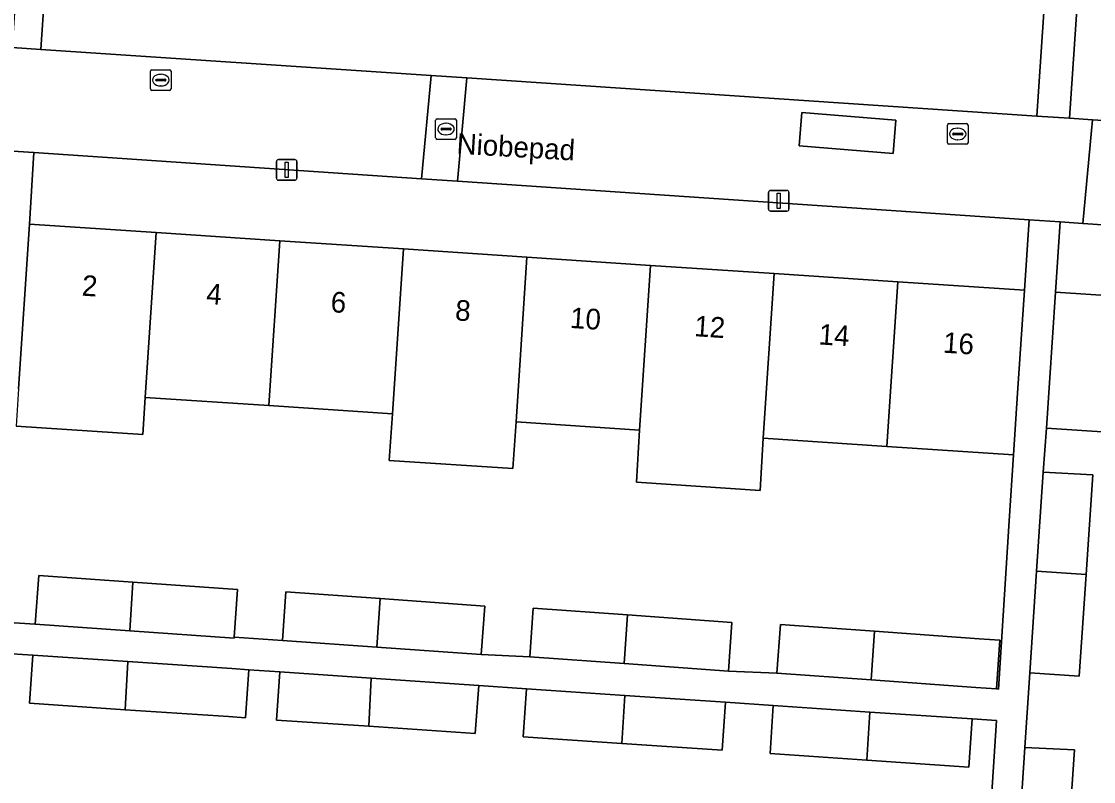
# Model space of a CAD drawing. Extents: x 161848 to 162726, y 385382 to 386521.
# Drawn here: x 162053.9 to 162105.8, y 385774.5 to 385811.3 of the extents above; entities that cross this region are included whole.
import ezdxf

# ---------------------------------------------------------------- set-up
doc = ezdxf.new("R2010")
doc.units = 0
for name, color, linetype in [('IMGEO_Erf', 7, 'Continuous'), ('IMGEO_Kolk', 7, 'Continuous'), ('IMGEO_Lichtmast', 7, 'Continuous'), ('IMGEO_Openbare_ruimte_label', 7, 'Continuous'), ('IMGEO_Pand', 7, 'Continuous'), ('IMGEO_Pand_nummerreeks', 7, 'Continuous'), ('IMGEO_Parkeervlak_open', 7, 'Continuous'), ('IMGEO_Rijbaan_lokaal_open', 7, 'Continuous'), ('IMGEO_Rioolput', 7, 'Continuous'), ('IMGEO_Voetpad_open', 7, 'Continuous'), ('IMGEO_Woonerf_open', 7, 'Continuous')]:
    doc.layers.add(name, color=color, linetype=linetype)

msp = doc.modelspace()

# ---------------------------------------------------------------- linework, layer by layer
at = {"layer": 'IMGEO_Erf'}
for points in [[(162103.827, 385818.202), (162097.658, 385818.617), (162091.665, 385819.019), (162085.684, 385819.421), (162079.688, 385819.824), (162073.706, 385820.227), (162067.709, 385820.63), (162061.718, 385821.032), (162055.638, 385821.441), (162054.866, 385809.919), (162073.751, 385808.654), (162075.471, 385808.539), (162103.056, 385806.692)], [(162075.031, 385803.537), (162073.287, 385803.655), (162054.532, 385804.921), (162054.315, 385801.455), (162060.445, 385801.049), (162066.425, 385800.653), (162072.405, 385800.257), (162078.385, 385799.86), (162084.365, 385799.464), (162090.345, 385799.068), (162096.326, 385798.672), (162102.455, 385798.266), (162102.685, 385801.671)]]:
    msp.add_lwpolyline(points, close=True, dxfattribs=at)
for points in [[(162108.472, 385817.858), (162105.402, 385818.063), (162104.633, 385806.586), (162105.74, 385806.512), (162107.807, 385806.373)], [(162126.021, 385800.096), (162107.418, 385801.352), (162105.286, 385801.495), (162104.182, 385801.57), (162103.952, 385798.168), (162107.135, 385797.957), (162106.7, 385791.372), (162103.517, 385791.583), (162103.367, 385789.451), (162105.762, 385789.318), (162105.439, 385784.505), (162105.109, 385779.574), (162102.716, 385779.735), (162102.474, 385776.123), (162104.871, 385776.017), (162104.554, 385771.291), (162104.23, 385766.445), (162101.833, 385766.551), (162100.851, 385751.751), (162123.16, 385750.258)], [(162053.075, 385782.193), (162054.6, 385782.098), (162054.768, 385784.452), (162059.325, 385784.127), (162064.384, 385783.766), (162064.219, 385781.474), (162066.56, 385781.306), (162066.728, 385783.66), (162071.285, 385783.335), (162076.344, 385782.974), (162076.175, 385780.62), (162078.52, 385780.513), (162078.688, 385782.867), (162083.244, 385782.542), (162088.304, 385782.181), (162088.135, 385779.827), (162090.481, 385779.721), (162090.649, 385782.075), (162095.203, 385781.75), (162100.265, 385781.389), (162101.268, 385781.317), (162101.1, 385778.963), (162101.195, 385778.956), (162101.715, 385787.102), (162101.927, 385790.293), (162095.797, 385790.701), (162089.817, 385791.097), (162089.663, 385788.573), (162083.689, 385788.968), (162083.837, 385791.492), (162077.857, 385791.888), (162077.707, 385789.627), (162071.727, 385790.023), (162071.877, 385792.283), (162065.897, 385792.679), (162059.917, 385793.074), (162059.798, 385791.271), (162053.668, 385791.676)], [(162100.343, 385765.734), (162101.098, 385777.434), (162099.933, 385777.509), (162099.766, 385775.181), (162094.828, 385775.514), (162090.147, 385775.829), (162090.304, 385778.158), (162087.992, 385778.322), (162087.825, 385775.994), (162082.971, 385776.321), (162078.206, 385776.642), (162078.363, 385778.971), (162076.051, 385779.134), (162075.884, 385776.806), (162070.734, 385777.153), (162066.265, 385777.454), (162066.422, 385779.783), (162064.931, 385779.892), (162064.774, 385777.563), (162063.944, 385777.619), (162058.941, 385777.956), (162054.325, 385778.267), (162054.482, 385780.596), (162052.981, 385780.69)]]:
    msp.add_lwpolyline(points, dxfattribs=at)
at = {"layer": 'IMGEO_Kolk'}
for p, q in [((162073.969, 385805.636), (162073.969, 385806.488)), ((162074.044, 385806.562), (162074.896, 385806.562)), ((162074.97, 385806.488), (162074.97, 385805.636)), ((162074.228, 385806.056), (162074.228, 385806.068)), ((162074.666, 385806.019), (162074.268, 385806.019)), ((162074.271, 385806.105), (162074.669, 385806.105)), ((162074.457, 385806.342), (162074.482, 385806.342)), ((162074.712, 385806.068), (162074.712, 385806.056)), ((162074.896, 385805.562), (162074.044, 385805.562)), ((162074.48, 385805.782), (162074.455, 385805.782))]:
    msp.add_line(p, q, dxfattribs=at)
for points in [[(162073.969, 385805.636), (162073.969, 385806.488)], [(162074.044, 385806.562), (162074.896, 385806.562)], [(162074.97, 385806.488), (162074.97, 385805.636)], [(162074.896, 385805.562), (162074.044, 385805.562)]]:
    msp.add_lwpolyline(points, dxfattribs=at)
for centre, radius, start, end in [((162074.046, 385806.486), 0.0765, 91.552, 178.448), ((162074.046, 385806.486), 0.0765, 91.552, 178.448), ((162074.894, 385806.486), 0.0765, 1.552, 88.448), ((162074.894, 385806.486), 0.0765, 1.552, 88.448), ((162074.268, 385806.065), 0.0403, 85.8775, 175.7526), ((162074.265, 385806.055), 0.0366, 178.938, 274.7102), ((162074.669, 385806.062), 0.043, 264.8664, 352.4533), ((162074.673, 385806.067), 0.0386, 1.7309, 96.639), ((162074.046, 385805.638), 0.0765, 181.552, 268.448), ((162074.046, 385805.638), 0.0765, 181.552, 268.448), ((162074.894, 385805.638), 0.0765, 271.552, 358.448), ((162074.894, 385805.638), 0.0765, 271.552, 358.448)]:
    msp.add_arc(centre, radius, start, end, dxfattribs=at)
for centre, major_axis, ratio, start_param, end_param in [((162074.456, 385806.062), (-0.387, 0.002), 0.722429, 4.712389, 7.853982), ((162074.481, 385806.062), (-0.39, 0.002), 0.717154, 1.570796, 4.712389)]:
    msp.add_ellipse(centre, major_axis=major_axis, ratio=ratio, start_param=start_param, end_param=end_param, dxfattribs=at)
at = {"layer": 'IMGEO_Lichtmast'}
for p, q in [((162066.264, 385803.687), (162066.264, 385804.487)), ((162066.264, 385804.487), (162066.264, 385803.687)), ((162066.364, 385804.587), (162067.154, 385804.587)), ((162067.154, 385804.587), (162066.364, 385804.587)), ((162067.254, 385804.487), (162067.254, 385803.687)), ((162067.254, 385803.687), (162067.254, 385804.487)), ((162067.154, 385803.587), (162066.364, 385803.587)), ((162066.364, 385803.587), (162067.154, 385803.587)), ((162090.071, 385802.19), (162090.071, 385802.99)), ((162090.071, 385802.99), (162090.071, 385802.19)), ((162090.171, 385803.09), (162090.961, 385803.09)), ((162090.961, 385803.09), (162090.171, 385803.09)), ((162091.061, 385802.99), (162091.061, 385802.19)), ((162091.061, 385802.19), (162091.061, 385802.99)), ((162090.961, 385802.09), (162090.171, 385802.09)), ((162090.171, 385802.09), (162090.961, 385802.09))]:
    msp.add_line(p, q, dxfattribs=at)
for points in [[(162066.684, 385804.462), (162066.834, 385804.462), (162066.834, 385803.712), (162066.684, 385803.712), (162066.684, 385804.462)], [(162090.491, 385802.965), (162090.641, 385802.965), (162090.641, 385802.215), (162090.491, 385802.215), (162090.491, 385802.965)]]:
    msp.add_lwpolyline(points, dxfattribs=at)
for centre, start, end in [((162066.364, 385804.487), 90, 180), ((162066.364, 385804.487), 90, 180), ((162067.154, 385804.487), 0, 90), ((162067.154, 385804.487), 360, 90), ((162066.364, 385803.687), 180, 270), ((162066.364, 385803.687), 180, 270), ((162067.154, 385803.687), 270, 0), ((162067.154, 385803.687), 270, 0), ((162090.171, 385802.99), 90, 180), ((162090.171, 385802.99), 90, 180), ((162090.961, 385802.99), 0, 90), ((162090.961, 385802.99), 360, 90), ((162090.171, 385802.19), 180, 270), ((162090.171, 385802.19), 180, 270), ((162090.961, 385802.19), 270, 0), ((162090.961, 385802.19), 270, 0)]:
    msp.add_arc(centre, 0.1, start, end, dxfattribs=at)
at = {"layer": 'IMGEO_Pand'}
for points in [[(162053.668, 385791.676), (162059.798, 385791.271), (162059.917, 385793.074), (162060.445, 385801.049), (162054.315, 385801.455), (162053.787, 385793.481)], [(162059.917, 385793.074), (162065.897, 385792.679), (162066.425, 385800.653), (162060.445, 385801.049)], [(162065.897, 385792.679), (162071.877, 385792.283), (162072.405, 385800.257), (162066.425, 385800.653)], [(162078.385, 385799.86), (162072.405, 385800.257), (162071.877, 385792.283), (162071.727, 385790.023), (162077.707, 385789.627), (162077.857, 385791.888)], [(162084.365, 385799.464), (162078.385, 385799.86), (162077.857, 385791.888), (162083.837, 385791.492)], [(162090.345, 385799.068), (162084.365, 385799.464), (162083.837, 385791.492), (162083.689, 385788.968), (162089.663, 385788.573), (162089.817, 385791.097)], [(162096.326, 385798.672), (162090.345, 385799.068), (162089.817, 385791.097), (162095.797, 385790.701)], [(162102.125, 385793.278), (162102.455, 385798.266), (162096.326, 385798.672), (162095.797, 385790.701), (162101.927, 385790.293)], [(162107.135, 385797.957), (162103.952, 385798.168), (162103.517, 385791.583), (162106.7, 385791.372)], [(162103.367, 385789.451), (162103.046, 385784.666), (162105.439, 385784.505), (162105.762, 385789.318)], [(162105.439, 385784.505), (162103.046, 385784.666), (162102.716, 385779.735), (162105.109, 385779.574)], [(162059.325, 385784.127), (162054.768, 385784.452), (162054.6, 385782.098), (162059.169, 385781.772)], [(162064.384, 385783.766), (162059.325, 385784.127), (162059.169, 385781.772), (162064.215, 385781.412), (162064.219, 385781.474)], [(162066.728, 385783.66), (162066.56, 385781.306), (162071.129, 385780.98), (162071.285, 385783.335)], [(162076.175, 385780.62), (162076.344, 385782.974), (162071.285, 385783.335), (162071.129, 385780.98)], [(162078.688, 385782.867), (162078.52, 385780.513), (162083.088, 385780.187), (162083.244, 385782.542)], [(162088.135, 385779.827), (162088.304, 385782.181), (162083.244, 385782.542), (162083.088, 385780.187)], [(162090.649, 385782.075), (162090.481, 385779.721), (162095.047, 385779.395), (162095.203, 385781.75)], [(162101.268, 385781.317), (162100.265, 385781.389), (162095.203, 385781.75), (162095.047, 385779.395), (162100.096, 385779.035), (162101.1, 385778.963)], [(162059.076, 385780.286), (162054.482, 385780.596), (162054.325, 385778.267), (162058.941, 385777.956)], [(162064.931, 385779.892), (162064.111, 385779.947), (162059.076, 385780.286), (162058.941, 385777.956), (162063.944, 385777.619), (162064.774, 385777.563)], [(162066.422, 385779.783), (162066.265, 385777.454), (162070.734, 385777.153), (162070.848, 385779.485)], [(162075.884, 385776.806), (162076.051, 385779.134), (162070.848, 385779.485), (162070.734, 385777.153)], [(162078.363, 385778.971), (162078.206, 385776.642), (162082.971, 385776.321), (162083.126, 385778.65)], [(162087.825, 385775.994), (162087.992, 385778.322), (162083.126, 385778.65), (162082.971, 385776.321)], [(162090.304, 385778.158), (162090.147, 385775.829), (162094.828, 385775.514), (162094.972, 385777.843)], [(162099.766, 385775.181), (162099.933, 385777.509), (162094.972, 385777.843), (162094.828, 385775.514)], [(162102.474, 385776.123), (162102.161, 385771.453), (162104.554, 385771.291), (162104.871, 385776.017)]]:
    msp.add_lwpolyline(points, close=True, dxfattribs=at)
at = {"layer": 'IMGEO_Parkeervlak_open'}
msp.add_lwpolyline([(162096.102, 385804.886), (162096.233, 385806.495), (162091.69, 385806.865), (162091.559, 385805.256)], close=True, dxfattribs=at)
at = {"layer": 'IMGEO_Rijbaan_lokaal_open'}
msp.add_lwpolyline([(162053.787, 385793.481), (162054.315, 385801.455), (162054.532, 385804.921), (162051.259, 385805.133)], dxfattribs=at)
at = {"layer": 'IMGEO_Rioolput'}
for p, q in [((162060.169, 385808.006), (162060.169, 385808.858)), ((162060.244, 385808.932), (162061.096, 385808.932)), ((162060.428, 385808.426), (162060.428, 385808.438)), ((162060.471, 385808.475), (162060.869, 385808.475)), ((162060.657, 385808.712), (162060.682, 385808.712)), ((162060.912, 385808.438), (162060.912, 385808.426)), ((162061.17, 385808.858), (162061.17, 385808.006)), ((162061.096, 385807.932), (162060.244, 385807.932)), ((162060.866, 385808.389), (162060.468, 385808.389)), ((162060.68, 385808.152), (162060.655, 385808.152)), ((162098.726, 385805.398), (162098.726, 385806.25)), ((162098.801, 385806.324), (162099.653, 385806.324)), ((162098.985, 385805.818), (162098.985, 385805.83)), ((162099.028, 385805.867), (162099.426, 385805.867)), ((162099.214, 385806.104), (162099.239, 385806.104)), ((162099.469, 385805.83), (162099.469, 385805.818)), ((162099.727, 385806.25), (162099.727, 385805.398)), ((162099.653, 385805.324), (162098.801, 385805.324)), ((162099.423, 385805.781), (162099.025, 385805.781)), ((162099.237, 385805.544), (162099.212, 385805.544))]:
    msp.add_line(p, q, dxfattribs=at)
for points in [[(162060.169, 385808.006), (162060.169, 385808.858)], [(162060.244, 385808.932), (162061.096, 385808.932)], [(162061.17, 385808.858), (162061.17, 385808.006)], [(162061.096, 385807.932), (162060.244, 385807.932)], [(162098.726, 385805.398), (162098.726, 385806.25)], [(162098.801, 385806.324), (162099.653, 385806.324)], [(162099.727, 385806.25), (162099.727, 385805.398)], [(162099.653, 385805.324), (162098.801, 385805.324)]]:
    msp.add_lwpolyline(points, dxfattribs=at)
for centre, radius, start, end in [((162060.246, 385808.856), 0.0765, 91.552, 178.448), ((162060.246, 385808.856), 0.0765, 91.552, 178.448), ((162060.468, 385808.435), 0.0403, 85.8775, 175.7526), ((162060.465, 385808.425), 0.0366, 178.938, 274.7102), ((162060.869, 385808.432), 0.043, 264.8664, 352.4533), ((162060.873, 385808.437), 0.0386, 1.7309, 96.639), ((162061.094, 385808.856), 0.0765, 1.552, 88.448), ((162061.094, 385808.856), 0.0765, 1.552, 88.448), ((162060.246, 385808.008), 0.0765, 181.552, 268.448), ((162060.246, 385808.008), 0.0765, 181.552, 268.448), ((162061.094, 385808.008), 0.0765, 271.552, 358.448), ((162061.094, 385808.008), 0.0765, 271.552, 358.448), ((162098.803, 385806.248), 0.0765, 91.552, 178.448), ((162098.803, 385806.248), 0.0765, 91.552, 178.448), ((162099.025, 385805.827), 0.0403, 85.8775, 175.7526), ((162099.43, 385805.829), 0.0386, 1.7309, 96.639), ((162099.651, 385806.248), 0.0765, 1.552, 88.448), ((162099.651, 385806.248), 0.0765, 1.552, 88.448), ((162098.803, 385805.4), 0.0765, 181.552, 268.448), ((162098.803, 385805.4), 0.0765, 181.552, 268.448), ((162099.022, 385805.817), 0.0366, 178.938, 274.7102), ((162099.426, 385805.824), 0.043, 264.8664, 352.4533), ((162099.651, 385805.4), 0.0765, 271.552, 358.448), ((162099.651, 385805.4), 0.0765, 271.552, 358.448)]:
    msp.add_arc(centre, radius, start, end, dxfattribs=at)
for centre, major_axis, ratio, start_param, end_param in [((162060.656, 385808.432), (-0.387, 0.002), 0.722429, 4.712389, 7.853982), ((162060.681, 385808.432), (-0.39, 0.002), 0.717154, 1.570796, 4.712389), ((162099.213, 385805.824), (-0.387, 0.002), 0.722429, 4.712389, 7.853982), ((162099.238, 385805.824), (-0.39, 0.002), 0.717154, 1.570796, 4.712389)]:
    msp.add_ellipse(centre, major_axis=major_axis, ratio=ratio, start_param=start_param, end_param=end_param, dxfattribs=at)
at = {"layer": 'IMGEO_Voetpad_open'}
for points in [[(162054.183, 385820.545), (162053.477, 385810.012), (162054.866, 385809.919), (162055.638, 385821.441)], [(162103.827, 385818.202), (162103.056, 385806.692), (162104.633, 385806.586), (162105.402, 385818.063)], [(162102.161, 385771.453), (162102.474, 385776.123), (162102.716, 385779.735), (162103.046, 385784.666), (162103.367, 385789.451), (162103.517, 385791.583), (162103.952, 385798.168), (162104.182, 385801.57), (162102.685, 385801.671), (162102.455, 385798.266), (162102.125, 385793.278), (162101.927, 385790.293), (162101.715, 385787.102), (162101.195, 385778.956), (162101.1, 385778.963), (162100.096, 385779.035), (162095.047, 385779.395), (162090.481, 385779.721), (162088.135, 385779.827), (162083.088, 385780.187), (162078.52, 385780.513), (162076.175, 385780.62), (162071.129, 385780.98), (162066.56, 385781.306), (162064.219, 385781.474), (162064.215, 385781.412), (162059.169, 385781.772), (162054.6, 385782.098), (162053.075, 385782.193)], [(162052.981, 385780.69), (162054.482, 385780.596), (162059.076, 385780.286), (162064.111, 385779.947), (162064.931, 385779.892), (162066.422, 385779.783), (162070.848, 385779.485), (162076.051, 385779.134), (162078.363, 385778.971), (162083.126, 385778.65), (162087.992, 385778.322), (162090.304, 385778.158), (162094.972, 385777.843), (162099.933, 385777.509), (162101.098, 385777.434), (162100.343, 385765.734)]]:
    msp.add_lwpolyline(points, dxfattribs=at)
at = {"layer": 'IMGEO_Woonerf_open'}
for points in [[(162073.751, 385808.654), (162054.866, 385809.919), (162053.477, 385810.012), (162051.643, 385810.135), (162051.472, 385807.904), (162051.259, 385805.133), (162054.532, 385804.921), (162073.287, 385803.655)], [(162075.471, 385808.539), (162073.751, 385808.654), (162073.287, 385803.655), (162075.031, 385803.537)], [(162105.74, 385806.512), (162104.633, 385806.586), (162103.056, 385806.692), (162075.471, 385808.539), (162075.031, 385803.537), (162102.685, 385801.671), (162104.182, 385801.57), (162105.286, 385801.495)], [(162091.559, 385805.256), (162091.69, 385806.865), (162096.233, 385806.495), (162096.102, 385804.886)], [(162107.807, 385806.373), (162105.74, 385806.512), (162105.286, 385801.495), (162107.418, 385801.352)]]:
    msp.add_lwpolyline(points, close=True, dxfattribs=at)

# ---------------------------------------------------------------- texts
at = {"layer": 'IMGEO_Openbare_ruimte_label'}
msp.add_text('Niobepad', height=1, rotation=356.6739, dxfattribs=at).set_placement((162074.965, 385804.869))
at = {"layer": 'IMGEO_Pand_nummerreeks'}
for s, rotation, p in [('2', 356.21, (162056.83, 385798.001)), ('4', 356.21, (162062.85, 385797.602)), ('6', 356.21, (162068.867, 385797.204)), ('8', 356.2127, (162074.889, 385796.805)), ('10', 356.21, (162080.446, 385796.438)), ('12', 356.2127, (162086.457, 385796.038)), ('14', 356.21, (162092.478, 385795.64)), ('16', 356.2127, (162098.495, 385795.241))]:
    msp.add_text(s, height=1, rotation=rotation, dxfattribs=at).set_placement(p)

doc.saveas('drawing.dxf')
